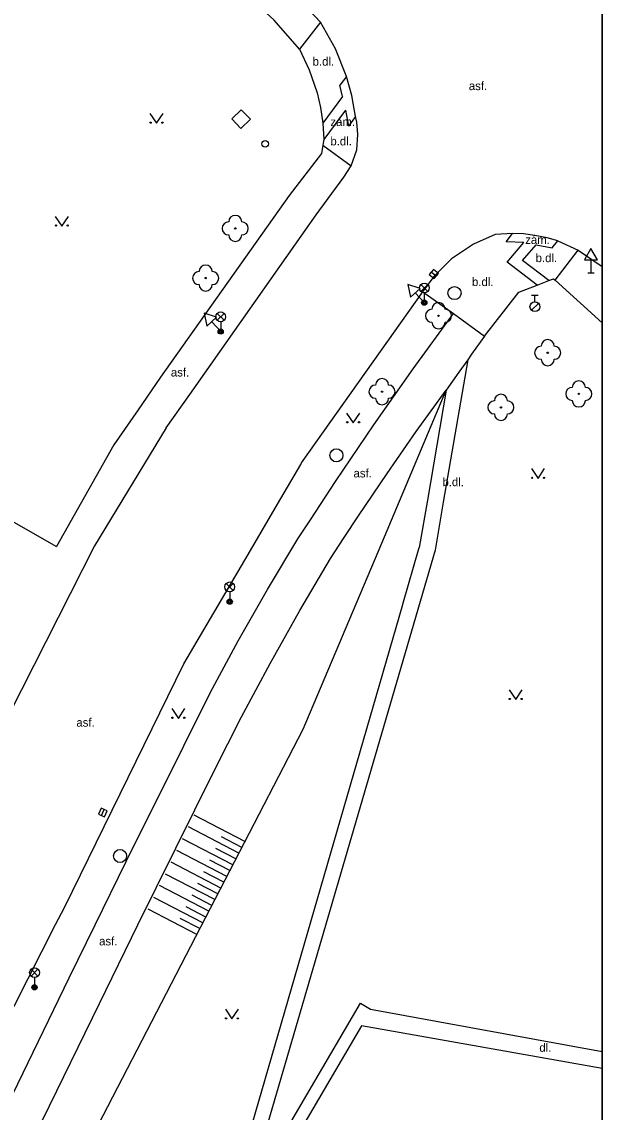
# Model space of a CAD drawing. Extents: x -598233 to -596890, y -1157848 to -1156431.
# Drawn here: x -596934.9 to -596890.5, y -1156838.9 to -1156755.5 of the extents above; entities that cross this region are included whole.
import ezdxf

# ---------------------------------------------------------------- set-up
doc = ezdxf.new("R2010")
doc.units = 0
for name, color, linetype in [('Level 10', 7, 'Continuous'), ('Level 11', 7, 'Continuous'), ('Level 14', 7, 'Continuous'), ('Level 15', 7, 'Continuous'), ('Level 22', 7, 'Continuous'), ('Level 26', 7, 'Continuous'), ('Level 27', 7, 'Continuous'), ('Level 28', 7, 'Continuous'), ('Level 33', 7, 'Continuous'), ('Level 34', 7, 'Continuous'), ('Level 36', 7, 'Continuous'), ('Level 40', 7, 'Continuous'), ('Vrstva 60', 7, 'Continuous'), ('zajmove_uzemi', 7, 'Continuous')]:
    doc.layers.add(name, color=color, linetype=linetype)

msp = doc.modelspace()

# ---------------------------------------------------------------- linework, layer by layer
at = {"layer": 'Level 10'}
msp.add_line((-596892.3, -1156772.95), (-596890.4624, -1156774.1883), dxfattribs=at)
for points in [[(-596912, -1156755.5), (-596913.61, -1156753.76), (-596921.9099, -1156746.12), (-596923, -1156745.12)], [(-596910.02, -1156759.65), (-596910.85, -1156757.55), (-596912, -1156755.5)], [(-596909.34, -1156762.73), (-596909.62, -1156761.11), (-596910.02, -1156759.65)], [(-596909.65, -1156766.49), (-596909.23, -1156765.28), (-596909.15, -1156764.09), (-596909.24, -1156763.1599), (-596909.34, -1156762.73)], [(-596910.21, -1156767.35), (-596909.65, -1156766.49)], [(-596923.8, -1156786.53), (-596921.99, -1156783.99), (-596912.35, -1156770.23), (-596910.21, -1156767.35)], [(-596897.32, -1156771.67), (-596898.65, -1156771.74), (-596900.3, -1156772.48), (-596901.98, -1156773.62), (-596903.24, -1156774.85)], [(-596893.86, -1156772.2199), (-596894.67, -1156771.99), (-596895.62, -1156771.81), (-596896.49, -1156771.7), (-596897.32, -1156771.67)], [(-596893.86, -1156772.2199), (-596892.3, -1156772.95)], [(-596904.19, -1156776.13), (-596903.24, -1156774.85)], [(-596913.52, -1156789.35), (-596913.46, -1156789.2199), (-596904.19, -1156776.13)], [(-596923.8, -1156786.53), (-596929.29, -1156795.56), (-596935.79, -1156808.38), (-596943.7402, -1156824.62), (-596946.81, -1156830.89), (-596947.01, -1156831.28)], [(-596915.03, -1156791.94), (-596913.52, -1156789.35)], [(-596937.88, -1156835.59), (-596937.52, -1156834.85), (-596932.265, -1156824.5441), (-596931.6, -1156823.24), (-596922.45, -1156804.58), (-596917.8, -1156796.67), (-596915.03, -1156791.94)]]:
    msp.add_lwpolyline(points, dxfattribs=at)
at = {"layer": 'Level 11'}
msp.add_line((-596894.07, -1156775.24), (-596890.4624, -1156778.5118), dxfattribs=at)
for points in [[(-596913.62, -1156757.58), (-596915.56, -1156755.34), (-596923.55, -1156747.99), (-596924.98, -1156746.67)], [(-596912, -1156755.5), (-596913.62, -1156757.58)], [(-596913.62, -1156757.58), (-596912.87, -1156759.1599), (-596912.27, -1156760.92), (-596912.02, -1156762.04), (-596911.84, -1156763.23)], [(-596910.02, -1156759.65), (-596910.52, -1156760.33)], [(-596910.33, -1156761.19), (-596910.52, -1156760.33)], [(-596910.33, -1156761.19), (-596911.84, -1156763.23)], [(-596910.09, -1156762.23), (-596911.76, -1156764.48)], [(-596910.09, -1156762.23), (-596909.87, -1156763.45)], [(-596911.84, -1156763.23), (-596911.76, -1156764.48)], [(-596909.34, -1156762.73), (-596909.87, -1156763.45)], [(-596911.82, -1156764.9), (-596911.93, -1156765.55)], [(-596911.76, -1156764.48), (-596911.82, -1156764.9)], [(-596911.82, -1156764.9), (-596909.65, -1156766.49)], [(-596911.93, -1156765.55), (-596914.4, -1156768.75), (-596924.24, -1156782.67), (-596925.95, -1156785.1599)], [(-596895.43, -1156775.61), (-596897.74, -1156773.85), (-596896.46, -1156772.35), (-596897.81, -1156772.3), (-596897.32, -1156771.67)], [(-596895.52, -1156772.53), (-596894.28, -1156772.77), (-596893.86, -1156772.2199)], [(-596894.54, -1156775.27), (-596896.55, -1156773.74), (-596895.52, -1156772.53)], [(-596894.07, -1156775.24), (-596892.3, -1156772.95)], [(-596899.47, -1156779.53), (-596896.85, -1156776.1599), (-596895.43, -1156775.61)], [(-596895.43, -1156775.61), (-596894.54, -1156775.27)], [(-596894.54, -1156775.27), (-596894.18, -1156775.14), (-596894.07, -1156775.24)], [(-596904.19, -1156776.13), (-596901.84, -1156777.78)], [(-596910.86, -1156790.64), (-596907.92, -1156786.31), (-596904.91, -1156782.02), (-596901.84, -1156777.78)], [(-596901.84, -1156777.78), (-596899.47, -1156779.53)], [(-596899.47, -1156779.53), (-596900.45, -1156780.9), (-596900.75, -1156781.33)], [(-596900.75, -1156781.33), (-596902.62, -1156792.21), (-596903.24, -1156795.9)], [(-596900.75, -1156781.33), (-596901.42, -1156782.28), (-596902.39, -1156783.66)], [(-596906.92, -1156790.02), (-596904.68, -1156786.82), (-596902.39, -1156783.66)], [(-596902.39, -1156783.66), (-596903.83, -1156792.07), (-596904.45, -1156795.7)], [(-596925.95, -1156785.1599), (-596927.81, -1156787.84), (-596932.19, -1156795.62)], [(-596909.11, -1156793.26), (-596906.92, -1156790.02)], [(-596912.78, -1156793.58), (-596910.86, -1156790.64)], [(-596938.35, -1156792.13), (-596932.19, -1156795.62)], [(-596910.19, -1156794.92), (-596909.11, -1156793.26)], [(-596913.73, -1156795.02), (-596912.78, -1156793.58)], [(-596918.3, -1156802.83), (-596916.07, -1156798.9), (-596913.73, -1156795.02)], [(-596911.24, -1156796.53), (-596910.19, -1156794.92)], [(-596918.77, -1156847.34), (-596919, -1156845.88), (-596905.71, -1156800.06), (-596905.7, -1156800.02), (-596904.45, -1156795.7)], [(-596903.24, -1156795.9), (-596917.18, -1156843.64), (-596917.18, -1156843.63), (-596917.76, -1156845.61)], [(-596915.86, -1156804.56), (-596913.59, -1156800.52), (-596911.24, -1156796.53)], [(-596920.44, -1156806.82), (-596918.3, -1156802.83)], [(-596918.04, -1156808.64), (-596915.86, -1156804.56)], [(-596922.47, -1156810.87), (-596920.44, -1156806.82)], [(-596920.15, -1156812.77), (-596918.04, -1156808.64)], [(-596929.25, -1156824.55), (-596926.88, -1156819.72), (-596922.47, -1156810.87)], [(-596928.92, -1156830.58), (-596925.97, -1156824.56), (-596924.55, -1156821.67), (-596920.15, -1156812.77)], [(-596935.53, -1156837.51), (-596931.23, -1156828.6), (-596929.25, -1156824.55)], [(-596933.26, -1156839.5), (-596928.92, -1156830.58)], [(-596918.77, -1156847.34), (-596917.76, -1156845.61), (-596908.96, -1156830.55), (-596908.19, -1156831.02), (-596890.4624, -1156834.2578)], [(-596890.4624, -1156835.5493), (-596896.36, -1156834.5), (-596908.88, -1156832.28), (-596917.44, -1156846.9)]]:
    msp.add_lwpolyline(points, dxfattribs=at)
at = {"layer": 'Level 14'}
for points in [[(-596907.32, -1156795.35), (-596902.39, -1156783.66)], [(-596920.48, -1156850.42), (-596929.02, -1156839.89), (-596913.33, -1156809.59), (-596907.32, -1156795.35)]]:
    msp.add_lwpolyline(points, dxfattribs=at)
at = {"layer": 'Level 15'}
for points in [[(-596917.79, -1156818.19), (-596921.68, -1156816.17)], [(-596918.25, -1156819.07), (-596922.11, -1156817.07)], [(-596918.71, -1156819.96), (-596922.55, -1156817.9699)], [(-596918.02, -1156818.63), (-596919.57, -1156817.83)], [(-596919.17, -1156820.85), (-596922.99, -1156818.87)], [(-596918.48, -1156819.52), (-596920.02, -1156818.7199)], [(-596919.63, -1156821.74), (-596923.43, -1156819.77)], [(-596918.94, -1156820.4099), (-596920.4699, -1156819.61)], [(-596920.09, -1156822.63), (-596923.87, -1156820.67)], [(-596919.4, -1156821.29), (-596920.92, -1156820.5)], [(-596920.55, -1156823.51), (-596924.31, -1156821.56)], [(-596919.86, -1156822.18), (-596921.38, -1156821.4)], [(-596921.01, -1156824.4), (-596924.75, -1156822.46)], [(-596920.32, -1156823.07), (-596921.83, -1156822.29)], [(-596921.4699, -1156825.29), (-596925.19, -1156823.36)], [(-596920.78, -1156823.96), (-596922.28, -1156823.18)], [(-596921.24, -1156824.85), (-596922.73, -1156824.07)]]:
    msp.add_lwpolyline(points, dxfattribs=at)
at = {"layer": 'Level 22'}
for centre in [(-596918.53, -1156771.28), (-596920.79, -1156775.08), (-596902.98, -1156777.96), (-596894.63, -1156780.79), (-596907.3, -1156783.77), (-596892.25, -1156783.94), (-596898.21, -1156784.9699)]:
    msp.add_circle(centre, 0.05, dxfattribs=at)
for centre, start, end in [((-596919.03, -1156771.28), 90, 270), ((-596918.53, -1156770.78), 0, 180), ((-596918.03, -1156771.28), 270, 90), ((-596918.53, -1156771.78), 180, 0), ((-596920.79, -1156774.58), 0, 180), ((-596921.29, -1156775.08), 90, 270), ((-596920.29, -1156775.08), 270, 90), ((-596920.79, -1156775.58), 180, 0), ((-596903.48, -1156777.96), 90, 270), ((-596902.98, -1156777.46), 0, 180), ((-596902.48, -1156777.96), 270, 90), ((-596902.98, -1156778.46), 180, 0), ((-596894.63, -1156780.29), 0, 180), ((-596895.13, -1156780.79), 90, 270), ((-596894.13, -1156780.79), 270, 90), ((-596894.63, -1156781.29), 180, 0), ((-596907.8, -1156783.77), 90, 270), ((-596907.3, -1156783.27), 0, 180), ((-596906.8, -1156783.77), 270, 90), ((-596892.25, -1156783.44), 0, 180), ((-596898.21, -1156784.4699), 0, 180), ((-596892.75, -1156783.94), 90, 270), ((-596891.75, -1156783.94), 270, 90), ((-596907.3, -1156784.27), 180, 0), ((-596898.71, -1156784.9699), 90, 270), ((-596897.71, -1156784.9699), 270, 90), ((-596892.25, -1156784.44), 180, 0), ((-596898.21, -1156785.4699), 180, 0)]:
    msp.add_arc(centre, 0.5, start, end, dxfattribs=at)
at = {"layer": 'Level 26'}
msp.add_lwpolyline([(-596918.787, -1156762.9094), (-596918.0906, -1156763.627), (-596917.373, -1156762.9306), (-596918.0694, -1156762.213)], close=True, dxfattribs=at)
at = {"layer": 'Level 27'}
for p, q in [((-596903.5344, -1156774.6128), (-596903.1456, -1156774.9272)), ((-596928.7643, -1156816.1872), (-596928.5555, -1156815.7328))]:
    msp.add_line(p, q, dxfattribs=at)
for points in [[(-596903.6916, -1156774.8071), (-596903.3029, -1156775.1216), (-596902.9884, -1156774.7329), (-596903.3771, -1156774.4184)], [(-596928.5371, -1156816.2916), (-596928.3283, -1156815.8372), (-596928.7827, -1156815.6284), (-596928.9915, -1156816.0828)]]:
    msp.add_lwpolyline(points, close=True, dxfattribs=at)
for centre in [(-596901.76, -1156776.23), (-596910.79, -1156788.64), (-596927.34, -1156819.29)]:
    msp.add_circle(centre, 0.5, dxfattribs=at)
at = {"layer": 'Level 28'}
for p, q in [((-596895.86, -1156776.395), (-596895.36, -1156776.395)), ((-596895.61, -1156776.895), (-596895.61, -1156776.395)), ((-596895.868, -1156777.542), (-596895.338, -1156777.012))]:
    msp.add_line(p, q, dxfattribs=at)
for centre, radius in [((-596916.24, -1156764.81), 0.25), ((-596895.61, -1156777.27), 0.375)]:
    msp.add_circle(centre, radius, dxfattribs=at)
at = {"layer": 'Level 33'}
for p, q in [((-596904.335, -1156776.1), (-596903.805, -1156775.57)), ((-596904.335, -1156775.57), (-596903.805, -1156776.1)), ((-596904.07, -1156776.21), (-596904.07, -1156776.96)), ((-596919.905, -1156778.31), (-596919.375, -1156777.78)), ((-596919.905, -1156777.78), (-596919.375, -1156778.31)), ((-596919.64, -1156778.42), (-596919.64, -1156779.17)), ((-596919.215, -1156798.97), (-596918.685, -1156798.44)), ((-596919.215, -1156798.44), (-596918.685, -1156798.97)), ((-596918.95, -1156799.08), (-596918.95, -1156799.83)), ((-596934.145, -1156828.48), (-596933.615, -1156827.95)), ((-596934.145, -1156827.95), (-596933.615, -1156828.48)), ((-596933.88, -1156828.59), (-596933.88, -1156829.34))]:
    msp.add_line(p, q, dxfattribs=at)
for centre, radius in [((-596904.07, -1156775.835), 0.375), ((-596904.07, -1156776.96), 0.2), ((-596904.07, -1156776.96), 0.1445), ((-596904.07, -1156776.96), 0.0876), ((-596919.64, -1156778.045), 0.375), ((-596919.64, -1156779.17), 0.2), ((-596919.64, -1156779.17), 0.1445), ((-596919.64, -1156779.17), 0.0876), ((-596918.95, -1156798.705), 0.375), ((-596918.95, -1156799.83), 0.2), ((-596918.95, -1156799.83), 0.1445), ((-596918.95, -1156799.83), 0.0876), ((-596933.88, -1156828.215), 0.375), ((-596933.88, -1156829.34), 0.2), ((-596933.88, -1156829.34), 0.1445), ((-596933.88, -1156829.34), 0.0876)]:
    msp.add_circle(centre, radius, dxfattribs=at)
at = {"layer": 'Level 34'}
for p, q in [((-596891.32, -1156773.672), (-596891.32, -1156774.69)), ((-596891.57, -1156774.69), (-596891.07, -1156774.69)), ((-596904.7549, -1156776.2068), (-596904.07, -1156776.96)), ((-596920.3249, -1156778.4168), (-596919.64, -1156779.17))]:
    msp.add_line(p, q, dxfattribs=at)
for points in [[(-596891.82, -1156773.672), (-596890.82, -1156773.672), (-596891.32, -1156772.806)], [(-596905.1248, -1156776.5432), (-596904.3849, -1156775.8704), (-596905.3375, -1156775.5661)], [(-596920.6948, -1156778.7532), (-596919.9549, -1156778.0804), (-596920.9075, -1156777.7761)]]:
    msp.add_lwpolyline(points, close=True, dxfattribs=at)
at = {"layer": 'Level 36'}
for points in [[(-596925.05, -1156762.49), (-596924.55, -1156763.24), (-596924.05, -1156762.49)], [(-596932.29, -1156770.36), (-596931.79, -1156771.11), (-596931.29, -1156770.36)], [(-596910.01, -1156785.4099), (-596909.51, -1156786.1599), (-596909.01, -1156785.4099)], [(-596895.87, -1156789.6599), (-596895.37, -1156790.4099), (-596894.87, -1156789.6599)], [(-596897.58, -1156806.58), (-596897.08, -1156807.33), (-596896.58, -1156806.58)], [(-596923.38, -1156808.01), (-596922.88, -1156808.76), (-596922.38, -1156808.01)], [(-596919.28, -1156831.01), (-596918.78, -1156831.76), (-596918.28, -1156831.01)]]:
    msp.add_lwpolyline(points, dxfattribs=at)
for centre in [(-596925.0002, -1156763.1898), (-596924.1008, -1156763.1898), (-596932.2402, -1156771.0598), (-596931.3408, -1156771.0598), (-596909.9602, -1156786.1097), (-596909.0608, -1156786.1097), (-596895.8202, -1156790.3597), (-596894.9208, -1156790.3597), (-596897.5302, -1156807.2798), (-596896.6308, -1156807.2798), (-596923.3302, -1156808.7098), (-596922.4308, -1156808.7098), (-596919.2302, -1156831.7098), (-596918.3308, -1156831.7098)]:
    msp.add_circle(centre, 0.05, dxfattribs=at)
at = {"layer": 'Vrstva 60'}
msp.add_lwpolyline([(-596890.4624, -1157848.4611), (-596890.4624, -1156430.8558)], dxfattribs=at)
at = {"layer": 'zajmove_uzemi'}
msp.add_lwpolyline([(-598232.8901, -1156430.8558), (-596890.4624, -1156430.8558), (-596890.4624, -1157848.4611), (-598232.8901, -1157848.4611)], close=True, dxfattribs=at)

# ---------------------------------------------------------------- texts
at = {"layer": 'Level 40'}
for s, p in [('b.dl.', (-596912.61, -1156758.83)), ('asf.', (-596900.6599, -1156760.7)), ('zám.', (-596911.25, -1156763.45)), ('b.dl.', (-596911.25, -1156764.93)), ('zám.', (-596896.35, -1156772.47)), ('b.dl.', (-596895.55, -1156773.86)), ('b.dl.', (-596900.42, -1156775.69)), ('asf.', (-596923.45, -1156782.61)), ('asf.', (-596909.48, -1156790.33)), ('b.dl.', (-596902.68, -1156791)), ('asf.', (-596930.68, -1156809.4)), ('asf.', (-596928.94, -1156826.13)), ('dl.', (-596895.27, -1156834.27))]:
    msp.add_text(s, height=0.65, dxfattribs=at).set_placement(p)

doc.saveas('drawing.dxf')
